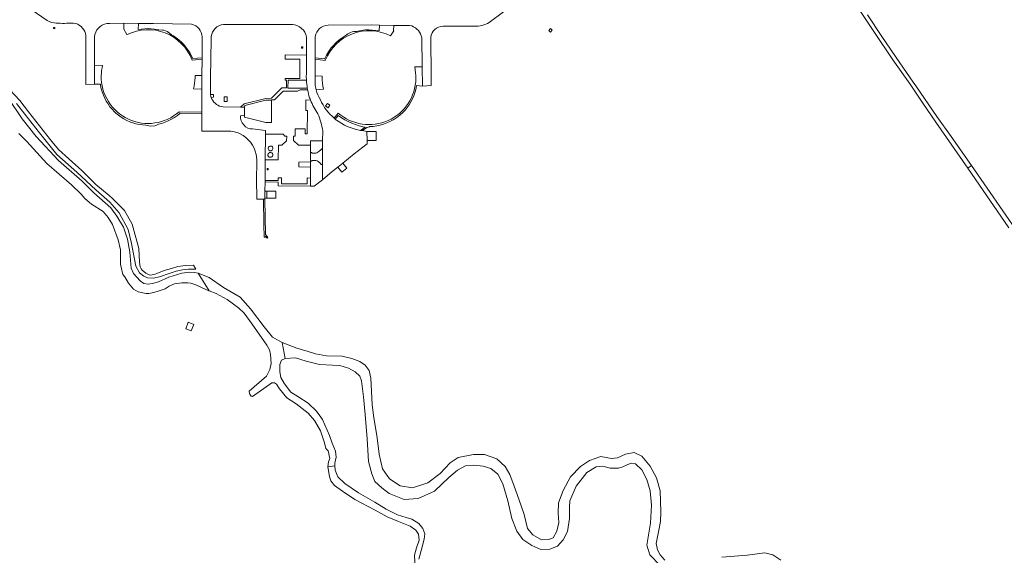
# Model space of a CAD drawing. Header units: metres. Extents: x 166325 to 190320, y 381923 to 404576.
# Tile 678 of 1056: x 173974 to 174659, y 390339 to 390712. Entities that reach past the tile are written whole.
import ezdxf

# ---------------------------------------------------------------- set-up
doc = ezdxf.new("R2010")
doc.units = ezdxf.units.M
for name, color, linetype, lineweight in [('B-WE-OG-WATER_BEEK-GV', 8, 'Continuous', 18), ('B-WE-VH-VERHARDING_ASFALT-GV', 8, 'Continuous', 18), ('B-WE-VH-VERHARDING_BETON-GV', 8, 'Continuous', 18), ('B-WE-VH-VERHARDING_FUNDERING_ZAND-GV', 8, 'Continuous', 18), ('B-WE-VH-VERHARDING_HALFVERHARDING-GV', 8, 'Continuous', 18)]:
    doc.layers.add(name, color=color, linetype=linetype, lineweight=lineweight)

msp = doc.modelspace()

# ---------------------------------------------------------------- linework, layer by layer
at = {"layer": 'B-WE-OG-WATER_BEEK-GV', "flags": 128}
for points in [[(173973.315, 390632.869), (173978.795, 390627.253), (173992.773, 390611.945), (174009.866, 390597.262), (174016.595, 390590.757), (174019.268, 390587.633), (174023.883, 390583.85), (174031.977, 390578.536), (174035.521, 390574.386), (174038.484, 390569.618), (174042.455, 390558.865), (174043.961, 390552.019), (174043.983, 390548.41), (174044.047, 390546.601), (174043.915, 390543.752), (174044.12, 390542.098), (174044.523, 390539.827), (174045.554, 390534.928), (174046.91, 390533.309), (174049.508, 390528.755), (174053.003, 390524.699), (174056.184, 390522.658), (174061.874, 390521.681), (174063.665, 390521.668), (174067.122, 390522.374), (174071.012, 390523.391), (174075.029, 390524.895), (174077.909, 390526.64), (174081.675, 390528.331), (174086.732, 390529.041), (174090.914, 390528.976), (174093.041, 390528.758), (174096.419, 390527.568), (174103.943, 390524.207), (174105.588, 390523.39), (174098.119, 390535.728), (174095.479, 390536.135), (174092.067, 390536.335), (174086.77, 390535.803), (174077.696, 390532.932), (174070.342, 390529.715), (174066.179, 390528.447), (174063.23, 390528.186), (174060.262, 390528.639), (174057.675, 390530.384), (174053.157, 390535.416), (174051.503, 390539.259), (174051.234, 390542.093), (174050.49, 390550.288), (174048.914, 390559.375), (174045.976, 390567.838), (174041.344, 390575.477), (174037.369, 390581.155), (174025.515, 390591.683), (174017.277, 390599.824), (174000.874, 390614.221), (173985.276, 390630.944), (173975.492, 390643.085), (173965.697, 390657.986)], [(174422.589, 390336.178), (174419.414, 390339.691), (174417.439, 390343.172), (174416.655, 390347.706), (174418.343, 390355.719), (174419.631, 390363.027), (174419.851, 390369.715), (174419.302, 390384.188), (174416.829, 390393.312), (174412.427, 390401.372), (174406.688, 390408.362), (174401.35, 390410.97), (174395.239, 390409.895), (174389.804, 390407.338), (174385.568, 390406.788), (174378.103, 390408.136), (174370.353, 390405.306), (174364.019, 390401.331), (174357.113, 390394.114), (174352.007, 390384.618), (174348.63, 390375.942), (174348.415, 390368.663), (174348.946, 390362.361), (174347.568, 390356.13), (174344.869, 390351.58), (174341.759, 390350.428), (174336.836, 390350.13), (174330.918, 390353.776), (174327.122, 390358.19), (174324.802, 390367.952), (174321.113, 390378.613), (174317.852, 390387.646), (174314.73, 390395.743), (174311.584, 390401.332), (174305.78, 390406.65), (174297.198, 390409.583), (174289.572, 390409.506), (174278.829, 390407.589), (174273.431, 390403.704), (174266.327, 390396.293), (174257.903, 390389.828), (174247.048, 390386.387), (174238.649, 390387.843), (174231.068, 390392.587), (174226.165, 390399.619), (174224.046, 390409.773), (174222.578, 390421.15), (174219.92, 390436.819), (174218.957, 390444.355), (174218.045, 390462.664), (174217.014, 390468.135), (174214.095, 390471.655), (174210.576, 390474.196), (174205.037, 390476.314), (174198.115, 390477.904), (174187.197, 390478.202), (174179.579, 390479.658), (174174.447, 390481.348), (174166.719, 390483.572), (174156.424, 390487.413), (174158.474, 390476.46), (174165.752, 390476.823), (174173.134, 390474.473), (174182.387, 390472.303), (174191.42, 390471.659), (174196.498, 390471.525), (174202.68, 390469.703), (174207.262, 390467.077), (174210.505, 390464.077), (174211.637, 390460.795), (174213.082, 390449.59), (174214.174, 390437.484), (174215.652, 390420.51), (174216.452, 390404.747), (174218.738, 390396.031), (174220.841, 390390.717), (174225.708, 390386.324), (174231.008, 390382.357), (174241.345, 390378.343), (174251.122, 390378.898), (174262.318, 390384.045), (174272.308, 390393.551), (174278.511, 390398.702), (174284.006, 390401.707), (174289.692, 390402.085), (174296.358, 390401.506), (174301.723, 390399.734), (174306.465, 390395.945), (174309.89, 390389.241), (174313.353, 390377.457), (174316.208, 390365.119), (174319.697, 390356.176), (174323.992, 390350.454), (174330.022, 390346.266), (174336.454, 390343.537), (174342.567, 390343.652), (174347.926, 390345.884), (174351.925, 390350.108), (174354.908, 390356.064), (174356.24, 390365.091), (174356.226, 390372.839), (174356.526, 390377.27), (174361.013, 390387.645), (174368.505, 390397.046), (174374.869, 390400.99), (174379.566, 390401.506), (174384.675, 390399.994), (174390.529, 390400.026), (174393.551, 390400.902), (174396.406, 390402.468), (174399.214, 390403.475), (174402.267, 390403.145), (174406.576, 390399.015), (174410.042, 390392.139), (174412.379, 390384.326), (174413.449, 390374.415), (174412.728, 390361.723), (174411.501, 390354.761), (174410.132, 390346.423), (174412.266, 390339.86), (174419.514, 390332.346)], [(174251.499, 390336.843), (174253.902, 390345.3), (174255.287, 390350.754), (174255.709, 390354.366), (174254.41, 390358.209), (174251.601, 390361.636), (174246.678, 390364.566), (174242.643, 390365.766), (174236.751, 390367.642), (174228.91, 390371.59), (174221.034, 390376.312), (174209.602, 390382.919), (174199.977, 390389.379), (174195.243, 390394.115), (174193.391, 390398.609), (174193.148, 390401.767), (174188.126, 390400.914), (174189.314, 390394.36), (174190.36, 390391.164), (174192.828, 390388.128), (174198.387, 390384.073), (174206.898, 390378.226), (174221.207, 390370.861), (174229.428, 390366.221), (174237.491, 390363.004), (174245.51, 390359.743), (174249.445, 390356.995), (174251.226, 390354.094), (174251.747, 390349.957), (174249.89, 390344.68), (174248.54, 390339.529), (174249.032, 390330.015)], [(174503.397, 390336.111), (174497.719, 390339.81), (174492.142, 390341.07), (174479.935, 390339.623), (174462.339, 390338.215)]]:
    msp.add_lwpolyline(points, dxfattribs=at)
msp.add_lwpolyline([(174184.421, 390433.861), (174180.388, 390439.839), (174174.541, 390445.231), (174167.31, 390449.991), (174162.561, 390453.048), (174158.051, 390458.815), (174155.596, 390463.186), (174154.858, 390467.153), (174154.948, 390472.275), (174156.01, 390475.278), (174158.474, 390476.46), (174156.424, 390487.413), (174149.659, 390491.307), (174143.87, 390498.292), (174134.475, 390510.992), (174127.147, 390519.153), (174115.716, 390525.845), (174105.578, 390532.655), (174098.119, 390535.728), (174105.588, 390523.39), (174110.617, 390521.531), (174118.289, 390517.474), (174126.01, 390511.647), (174129.979, 390507.994), (174135.546, 390500.28), (174145.741, 390485.679), (174147.691, 390482.432), (174148.35, 390479.241), (174148.764, 390472.823), (174147.907, 390468.612), (174145.454, 390464.158), (174133.52, 390453.723), (174133.472, 390453.25), (174133.972, 390451.481), (174134.95, 390450.18), (174135.723, 390450.001), (174149.243, 390459.56), (174151.05, 390459.5), (174152.503, 390458.411), (174154.541, 390455.335), (174159.647, 390448.96), (174166.194, 390444.724), (174174.486, 390438.448), (174178.958, 390433.327), (174183.023, 390426.1), (174185.872, 390417.723), (174186.954, 390413.709), (174188.489, 390412.102), (174189.516, 390406.841), (174188.763, 390404.524), (174188.126, 390400.914), (174193.148, 390401.767), (174193.007, 390403.606), (174193.993, 390407.772), (174193.602, 390411.995), (174191.284, 390417.397), (174189.441, 390422.795)], close=True, dxfattribs=at)
at = {"layer": 'B-WE-VH-VERHARDING_ASFALT-GV', "flags": 128}
for points in [[(173965.191, 390731.868), (173981.964, 390719.074), (173992.916, 390711.563), (173994.877, 390710.501)], [(174300.536, 390710.148), (174310.411, 390717.454)], [(174034.59, 390709.378), (174036.434, 390709.52), (174046.273, 390709.686), (174056.544, 390709.545), (174067.018, 390709.401), (174093.377, 390708.949)], [(174115.624, 390708.863), (174163.555, 390708.749)], [(174188.382, 390708.388), (174218.81, 390708.521), (174224.273, 390708.373), (174234.155, 390708.105), (174243.337, 390708.136), (174243.679, 390708.135), (174245.127, 390708.031), (174246.554, 390707.769)], [(174268.479, 390707.638), (174290.08, 390707.492)], [(174019.852, 390701.072), (174019.984, 390691.827), (174019.897, 390667.062), (174025.803, 390667.2), (174025.873, 390680.441), (174025.976, 390700.079)], [(174100.803, 390700.09), (174100.717, 390685.575), (174100.712, 390684.627), (174100.645, 390673.326), (174100.589, 390663.757), (174100.583, 390662.807), (174100.568, 390647.838), (174100.567, 390646.81), (174100.554, 390634.59), (174116.768, 390634.545)], [(174127.375, 390645.283), (174130.266, 390645.618), (174130.352, 390651.248), (174127.434, 390651.274), (174115.361, 390651.38), (174114.215, 390651.62), (174112.955, 390652.037), (174111.753, 390652.602), (174110.805, 390653.172), (174109.829, 390653.936), (174108.96, 390654.819), (174108.211, 390655.806), (174107.595, 390656.882), (174107.123, 390658.028), (174106.914, 390658.732), (174106.686, 390659.951), (174106.562, 390671.7), (174106.967, 390698.325), (174106.994, 390699.668), (174107.104, 390700.304)], [(174173.418, 390699.938), (174173.35, 390687.517), (174173.275, 390673.981)], [(174179.314, 390667.551), (174179.35, 390672.972), (174179.407, 390681.393), (174179.423, 390684.589), (174179.428, 390685.613), (174179.503, 390700.317)], [(174253.549, 390699.51), (174253.919, 390679.231), (174254.161, 390665.933), (174260.053, 390666.409), (174260.162, 390672.959), (174259.81, 390699.742)], [(174138.341, 390618.202), (174138.584, 390616.645), (174138.769, 390614.555), (174138.794, 390612.457), (174138.669, 390601.341), (174138.772, 390587.207), (174143.407, 390587.166), (174144.447, 390587.18), (174144.442, 390587.491), (174144.446, 390587.879), (174144.497, 390592.859), (174144.562, 390599.182), (174144.573, 390600.21), (174144.719, 390614.303), (174144.721, 390614.669), (174144.842, 390632.522), (174144.86, 390635.114), (174135.897, 390636.126)], [(174184.674, 390634.732), (174184.628, 390627.845), (174184.594, 390622.805), (174184.516, 390611.244), (174184.499, 390608.743), (174184.542, 390600.772), (174191.335, 390606.42), (174195.167, 390609.496), (174198.678, 390612.298), (174206.654, 390618.781), (174215.521, 390625.695), (174215.489, 390628.006), (174215.399, 390634.424), (174212.329, 390634.889), (174210.856, 390635.113), (174210.023, 390635.239)]]:
    msp.add_lwpolyline(points, dxfattribs=at)
at = {"layer": 'B-WE-VH-VERHARDING_ASFALT-GV'}
for points in [[(173994.877, 390710.501, 0.0717212), (174006.52, 390709.632)], [(174006.52, 390709.632, -0.0744907), (174013.004, 390709.443)], [(174013.004, 390709.443, -0.2898323), (174019.852, 390701.072)], [(174025.976, 390700.079, -0.3540971), (174034.59, 390709.378)], [(174093.377, 390708.949, -0.3435713), (174100.803, 390700.09)], [(174107.104, 390700.304, -0.3449265), (174115.624, 390708.863)], [(174163.555, 390708.749, -0.3468966), (174173.418, 390699.938)], [(174179.503, 390700.317, -0.3561013), (174188.382, 390708.388)], [(174246.554, 390707.769, -0.2778332), (174253.549, 390699.51)], [(174259.81, 390699.742, -0.3818287), (174268.479, 390707.638)], [(174290.08, 390707.492, 0.1281474), (174300.536, 390710.148)], [(174173.341, 390669.963, 0.027436), (174173.953, 390664.422)], [(174180.044, 390663.338, -0.0417956), (174179.314, 390667.551)], [(174174.171, 390663.198, 0.0271193), (174175.505, 390657.816)], [(174183.045, 390656.33, -0.074631), (174180.044, 390663.338)], [(174175.505, 390657.816, 0.0073991), (174176.173, 390656.191)], [(174176.173, 390656.191, 0.0407136), (174181.237, 390646.565)], [(174192.619, 390643.504, -0.104641), (174183.045, 390656.33)], [(174129.72, 390638.846, -0.2113933), (174127.375, 390645.283)], [(174135.897, 390636.126, -0.2487022), (174129.72, 390638.846)], [(174194.243, 390642.153, -0.0083254), (174193.383, 390642.85)], [(174210.023, 390635.239, -0.1081236), (174194.243, 390642.153)], [(174116.768, 390634.545, -0.1358479), (174127.162, 390632.749)], [(174127.162, 390632.749, -0.2325316), (174138.341, 390618.202)]]:
    msp.add_lwpolyline(points, format="xyb", dxfattribs=at)
at = {"layer": 'B-WE-VH-VERHARDING_ASFALT-GV', "flags": 128}
for points in [[(174184.628, 390627.845), (174176.147, 390627.914), (174176.195, 390624.893), (174176.148, 390619.666), (174177.05, 390619.665), (174177.063, 390619.185), (174179.396, 390619.234), (174179.902, 390619.274), (174180.546, 390619.465), (174180.567, 390619.479), (174182.009, 390620.463), (174183.355, 390621.575), (174184.594, 390622.805)], [(174184.594, 390622.805), (174183.355, 390621.575), (174182.009, 390620.463), (174180.567, 390619.479), (174180.546, 390619.465), (174179.902, 390619.274), (174179.396, 390619.234), (174177.063, 390619.185), (174177.05, 390619.665), (174176.148, 390619.666), (174176.093, 390613.62), (174177.095, 390613.609), (174177.09, 390614.185), (174179.771, 390614.13), (174180.714, 390613.823), (174181.597, 390613.368), (174182.396, 390612.777), (174183.09, 390612.066), (174183.639, 390611.289), (174184.516, 390611.244)], [(174184.516, 390611.244), (174183.639, 390611.289), (174183.09, 390612.066), (174182.396, 390612.777), (174181.597, 390613.368), (174180.714, 390613.823), (174179.771, 390614.13), (174177.09, 390614.185), (174177.095, 390613.609), (174176.093, 390613.62), (174176.089, 390613.17), (174176.171, 390609.564), (174176.144, 390601.953), (174176.14, 390596.369), (174178.819, 390596.351), (174184.542, 390600.772), (174184.499, 390608.743)]]:
    msp.add_lwpolyline(points, close=True, dxfattribs=at)
at = {"layer": 'B-WE-VH-VERHARDING_BETON-GV', "flags": 128}
for points in [[(173998.326, 390706.617), (173997.496, 390706.709), (173997.404, 390705.872), (173998.233, 390705.78)], [(174344.297, 390704.837), (174343.049, 390705.926), (174341.9, 390704.61), (174343.148, 390703.52)], [(174170.903, 390693.145), (174169.895, 390693.156), (174169.884, 390692.201), (174170.892, 390692.189)], [(174108.585, 390660.161), (174106.686, 390659.951), (174106.914, 390658.732), (174107.123, 390658.028), (174108.807, 390658.174)], [(174118.244, 390658.395), (174116.081, 390658.43), (174116.082, 390655.26), (174118.255, 390655.272)], [(174149.136, 390656), (174145.153, 390656.081), (174130.39, 390652.465), (174130.352, 390651.248), (174130.266, 390645.618), (174130.214, 390644.299), (174145.042, 390640.646), (174149.109, 390640.501)], [(174189.717, 390652.516), (174187.998, 390653.837), (174186.656, 390652.09), (174188.375, 390650.77)], [(174159.598, 390631.05), (174158.411, 390631.161), (174157.089, 390632.489), (174144.842, 390632.522), (174144.721, 390614.669), (174153.707, 390614.639), (174153.86, 390624.879), (174156.324, 390624.888), (174159.568, 390627.793)], [(174221.864, 390634.369), (174215.399, 390634.424), (174215.489, 390628.006), (174221.866, 390628.003)], [(174176.089, 390613.17), (174168.09, 390613.061), (174168.074, 390609.685), (174176.171, 390609.564)], [(174198.678, 390612.298), (174195.167, 390609.496), (174197.972, 390605.982), (174201.483, 390608.784)], [(174146.801, 390608.547), (174146.018, 390608.55), (174146.021, 390607.725), (174146.809, 390607.71)], [(174176.144, 390601.953), (174173.901, 390602.002), (174173.801, 390597.801), (174155.969, 390597.87), (174156.014, 390602.049), (174153.727, 390602.037), (174153.733, 390600.12), (174144.573, 390600.21), (174144.562, 390599.182), (174153.706, 390599.033), (174153.706, 390596.52), (174176.14, 390596.369)], [(174145.748, 390592.865), (174144.497, 390592.859), (174144.446, 390587.879), (174145.751, 390587.873)], [(174152.001, 390592.892), (174145.748, 390592.865), (174145.751, 390587.873), (174152.024, 390587.842)], [(174144.447, 390587.18), (174143.407, 390587.166), (174143.671, 390569.718), (174143.834, 390560.749), (174144.815, 390560.713), (174144.884, 390561.471), (174146.044, 390560.181), (174146.536, 390560.609), (174146.091, 390561.187), (174144.847, 390562.712)], [(174095.126, 390499.983), (174091.131, 390501.566), (174089.482, 390497.037), (174093.241, 390495.697)]]:
    msp.add_lwpolyline(points, close=True, dxfattribs=at)
for points in [[(174056.544, 390709.545), (174046.273, 390709.686), (174046.332, 390705.49), (174048.525, 390701.827), (174048.604, 390701.682)], [(174093.78, 390683.968), (174100.712, 390684.627), (174100.717, 390685.575), (174094.248, 390685.017), (174094.238, 390685.04), (174093.269, 390687.161), (174092.157, 390689.21), (174090.907, 390691.179), (174089.525, 390693.057), (174088.017, 390694.836), (174086.391, 390696.508), (174084.654, 390698.064), (174082.815, 390699.497), (174080.881, 390700.801), (174079.543, 390701.591), (174076.857, 390703.594), (174076.655, 390703.724), (174076.393, 390703.84), (174074.077, 390704.702), (174073.717, 390704.796), (174073.23, 390704.81), (174070.656, 390704.974), (174069.962, 390705.132), (174067.706, 390705.534), (174065.428, 390705.779), (174063.139, 390705.864), (174060.849, 390705.789), (174058.57, 390705.554), (174056.313, 390705.161), (174056.544, 390709.545)], [(174234.155, 390708.105), (174224.273, 390708.373), (174223.936, 390704.236), (174221.596, 390704.656), (174219.234, 390704.919), (174216.858, 390705.021), (174214.482, 390704.964), (174212.8, 390704.827), (174210.144, 390704.415), (174208.107, 390703.989), (174207.001, 390703.847), (174206.221, 390703.842), (174205.11, 390703.645), (174204.037, 390703.293), (174203.025, 390702.793), (174202.248, 390702.274), (174200.274, 390700.789), (174199.571, 390700.306), (174197.558, 390698.98), (174195.637, 390697.524), (174193.817, 390695.943), (174192.106, 390694.245), (174190.511, 390692.437), (174190.059, 390691.879), (174188.583, 390689.719), (174187.242, 390687.473), (174186.041, 390685.149), (174185.897, 390684.847), (174179.428, 390685.613), (174179.423, 390684.589), (174186.46, 390683.706)], [(174231.879, 390700.776), (174231.927, 390700.835), (174234.102, 390704.422), (174233.993, 390704.5), (174234.155, 390708.105)], [(174173.275, 390673.981), (174173.35, 390687.517), (174158.53, 390687.588), (174158.52, 390684.627), (174168.816, 390684.568), (174168.78, 390671.227), (174158.524, 390671.216), (174158.512, 390670.023), (174159.442, 390669.994), (174159.466, 390664.603), (174156.22, 390664.575), (174148.96, 390657.386), (174145.113, 390657.364), (174130.113, 390653.604), (174127.434, 390651.274), (174130.352, 390651.248), (174130.39, 390652.465), (174145.153, 390656.081), (174149.136, 390656), (174149.137, 390656.351), (174151.193, 390656.354), (174157.244, 390662.339)], [(174031.548, 390680.313), (174025.873, 390680.441), (174025.803, 390667.2), (174030.011, 390667.204), (174030.146, 390666.387), (174030.633, 390664.101), (174031.274, 390661.853), (174032.069, 390659.654), (174033.011, 390657.514), (174034.098, 390655.444), (174035.324, 390653.453), (174036.683, 390651.551), (174038.168, 390649.746), (174039.774, 390648.047), (174040.772, 390647.112), (174042.527, 390645.644), (174044.379, 390644.303), (174046.321, 390643.094), (174048.342, 390642.024), (174050.433, 390641.098), (174052.584, 390640.32), (174054.784, 390639.694), (174057.022, 390639.224), (174059.288, 390638.911), (174061.57, 390638.758), (174062.623, 390638.568), (174063.813, 390638.203), (174064.633, 390637.944), (174067.841, 390638.289), (174068.269, 390638.446), (174068.945, 390638.775), (174070.337, 390639.319), (174072.7, 390639.979), (174075.011, 390640.791), (174077.263, 390641.752), (174079.448, 390642.858), (174081.556, 390644.104), (174083.579, 390645.485), (174085.507, 390646.995), (174100.567, 390646.81), (174100.568, 390647.838), (174084.783, 390648.024)], [(174193.383, 390642.85), (174195.417, 390645.456), (174197.648, 390643.915), (174199.967, 390642.509), (174202.364, 390641.241), (174204.831, 390640.117), (174207.361, 390639.141), (174209.944, 390638.315), (174212.571, 390637.643), (174214.139, 390637.319), (174210.856, 390635.113), (174212.329, 390634.889), (174215.459, 390637.01), (174216.28, 390637.4), (174217.156, 390637.64), (174217.407, 390637.679), (174219.825, 390637.885), (174222.224, 390638.251), (174224.595, 390638.773), (174226.925, 390639.451), (174229.206, 390640.28), (174231.428, 390641.258), (174233.58, 390642.38), (174234.932, 390643.182), (174236.845, 390644.511), (174238.662, 390645.968), (174240.375, 390647.546), (174241.976, 390649.238), (174243.456, 390651.036), (174244.81, 390652.931), (174246.03, 390654.915), (174247.112, 390656.978), (174248.049, 390659.11), (174248.596, 390660.577), (174249.218, 390662.561), (174249.687, 390664.588), (174249.954, 390666.279), (174254.161, 390665.933), (174253.919, 390679.231)], [(174253.919, 390679.231), (174248.646, 390679.24)], [(174094.701, 390663.914), (174100.589, 390663.757), (174100.645, 390673.326)], [(174100.645, 390673.326), (174095.845, 390673.35)], [(174184.212, 390672.425), (174184.218, 390672.666), (174184.225, 390672.906), (174179.35, 390672.972), (174179.314, 390667.551)], [(174173.953, 390664.422), (174160.481, 390664.564), (174160.524, 390669.981), (174173.341, 390669.963)], [(174157.244, 390662.339), (174167.042, 390662.26), (174169.074, 390663.299), (174174.171, 390663.198)], [(174180.044, 390663.338), (174185.234, 390663.657)], [(174176.173, 390656.191), (174172.962, 390656.236), (174172.951, 390648.854), (174174.075, 390648.822), (174173.833, 390632.575), (174172.515, 390632.598), (174172.561, 390636.049), (174165.621, 390636.169), (174165.611, 390631.127), (174164.435, 390631.135), (174164.448, 390628.148), (174167.753, 390624.885), (174176.195, 390624.893), (174176.147, 390627.914), (174184.628, 390627.845), (174184.674, 390634.732)], [(174195.523, 390647.067), (174192.619, 390643.504)]]:
    msp.add_lwpolyline(points, dxfattribs=at)
at = {"layer": 'B-WE-VH-VERHARDING_BETON-GV'}
for points in [[(174048.604, 390701.682, -0.4456734), (174093.78, 390683.968)], [(174186.46, 390683.706, -0.4450938), (174231.879, 390700.776)], [(174030.609, 390673.158, -0.0555019), (174031.548, 390680.313)], [(174248.646, 390679.24, -0.0625012), (174249.502, 390671.145)], [(174084.783, 390648.024, -0.6523426), (174030.609, 390673.158)], [(174095.849, 390671.875, -0.0618022), (174094.701, 390663.914)], [(174095.845, 390673.35, -0.0108492), (174095.849, 390671.875)], [(174173.341, 390669.963, -0.0199132), (174173.275, 390673.981)], [(174185.234, 390663.657, -0.0679814), (174184.212, 390672.425)], [(174249.502, 390671.145, -0.6350617), (174195.523, 390647.067)], [(174174.171, 390663.198, -0.0066171), (174173.953, 390664.422)], [(174184.674, 390634.732, 0.0766399), (174181.237, 390646.565)], [(174192.619, 390643.504, 0.0071188), (174193.383, 390642.85)], [(174146.657, 390622.214, -0.8846512), (174150.045, 390623.079)], [(174146.567, 390617.564, -0.9442846), (174150.015, 390618.454)], [(174150.015, 390618.454, -0.9362501), (174146.567, 390617.564)], [(174150.045, 390623.079, -1.0174099), (174146.657, 390622.214)]]:
    msp.add_lwpolyline(points, format="xyb", dxfattribs=at)
at = {"layer": 'B-WE-VH-VERHARDING_FUNDERING_ZAND-GV', "flags": 128}
for points in [[(173971.607, 390653.895), (173977.545, 390646.259), (173987.62, 390633.389), (173999.636, 390618.29), (174013.647, 390606.03), (174026.953, 390593.76), (174036.475, 390585.085), (174043.132, 390577.674), (174049.372, 390566.029), (174051.641, 390556.47), (174054.777, 390540.724), (174057.121, 390535.938), (174060.231, 390533.602), (174062.816, 390532.552), (174066.717, 390532.335), (174071.199, 390533.079), (174077.891, 390535.604), (174082.832, 390537.124), (174087.215, 390538.011), (174091.244, 390538.492), (174096.456, 390538.475), (174094.715, 390541.351), (174089.115, 390541.153), (174083.946, 390540.317), (174079.436, 390538.999), (174074.394, 390537.53), (174069.185, 390535.431), (174068.006, 390535.137), (174064.904, 390534.366), (174063.918, 390534.634), (174061.596, 390535.809), (174059.07, 390537.788), (174058.433, 390538.728), (174057.784, 390540.227), (174057.111, 390543.371), (174056.678, 390552.921), (174052.084, 390569.831), (174046.707, 390579.418), (174038.125, 390587.923), (174036.208, 390589.822), (174026.775, 390597.396), (174017.149, 390607.222), (174008.024, 390615.402), (174000.84, 390621.75), (173995.235, 390628.529), (173979.91, 390648.105), (173973.895, 390655.839), (173966.981, 390663.297)], [(174668.706, 390563.374), (174635.966, 390610.637), (174633.522, 390608.724), (174661.938, 390567.341)]]:
    msp.add_lwpolyline(points, dxfattribs=at)
at = {"layer": 'B-WE-VH-VERHARDING_HALFVERHARDING-GV', "flags": 128}
msp.add_lwpolyline([(174558.348, 390718.56), (174568.423, 390703.122), (174581.252, 390684.255), (174593.257, 390667.307), (174602.173, 390654.042), (174611.116, 390640.804), (174622.359, 390624.692), (174633.522, 390608.724), (174635.966, 390610.637), (174621.776, 390630.763), (174611.939, 390644.776), (174597.341, 390666.135), (174595.471, 390668.691), (174586.207, 390682.196), (174573.61, 390700.454), (174563.715, 390715.541)], dxfattribs=at)

doc.saveas('drawing.dxf')
